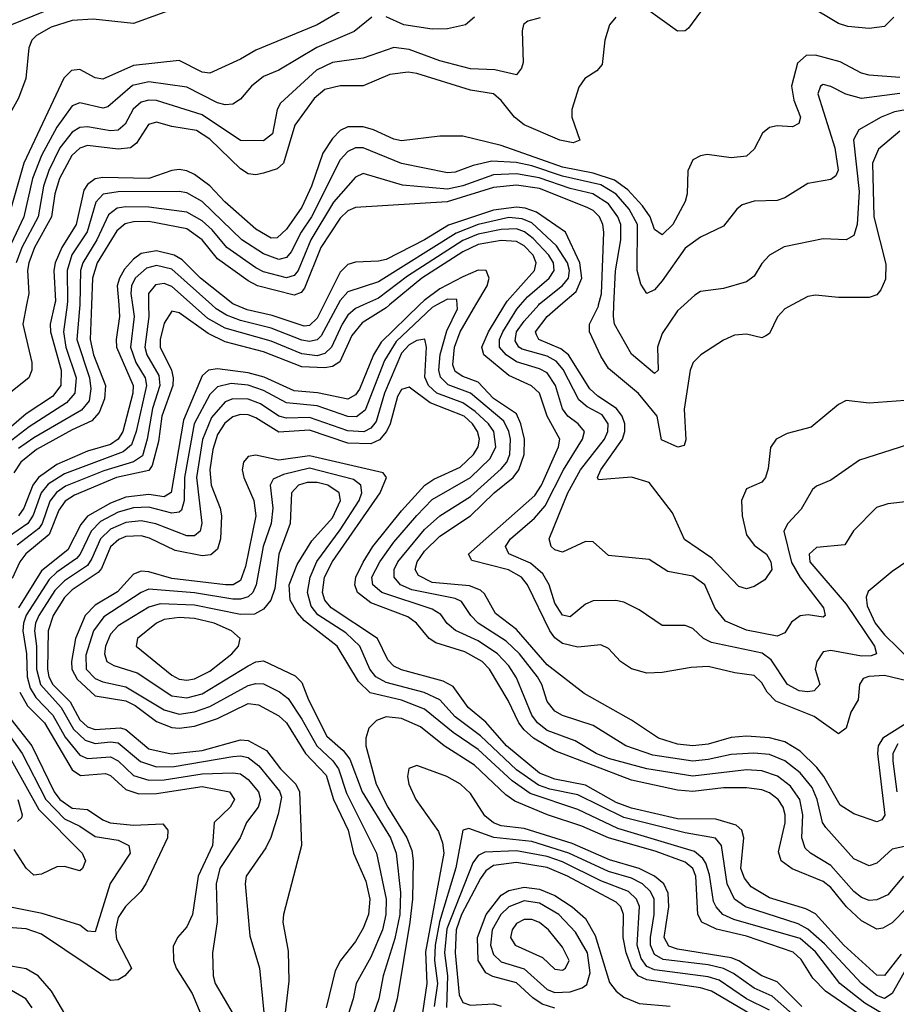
# Model space of a CAD drawing. Header units: inches. Extents: x 501365 to 657855, y 482276 to 547543.
# Tile 622 of 656: x 602593 to 604881, y 518176 to 520744. Entities that reach past the tile are written whole.
import ezdxf

# ---------------------------------------------------------------- set-up
doc = ezdxf.new("R2010")
doc.units = ezdxf.units.IN
doc.header["$MEASUREMENT"] = 0
doc.layers.add('A6501', color=7, linetype='Continuous')
doc.layers.add('A6502', color=7, linetype='Continuous')

msp = doc.modelspace()

# ---------------------------------------------------------------- linework, layer by layer
at = {"layer": 'A6501', "color": 5}
for points, elevation in [([(602611.5, 520000), (602601.6, 519950), (602624.7, 519850), (602625.1, 519830), (602617.5, 519810), (602570, 519772.6), (602467, 519670), (602400, 519570), (602350, 519508.6), (602330, 519492.4), (602302, 519482), (602290, 519483.5), (602285.5, 519490), (602277.7, 519570), (602292.5, 519690), (602350, 519862.8), (602351.9, 519890), (602345.9, 519930), (602327.1, 519970), (602300.5, 520000)], 2580), ([(602684.3, 520000), (602673.1, 519950), (602673.9, 519930), (602702, 519830), (602700.7, 519790), (602678.9, 519761.1), (602610, 519715.5), (602532.9, 519650)], 2620), ([(602717.2, 520000), (602707.4, 519930), (602713.6, 519890), (602740.8, 519810), (602737.2, 519770), (602715.5, 519744.5), (602618, 519682), (602561.9, 519638.1)], 2640), ([(602887.9, 520000), (602892.5, 519970), (602882.2, 519890), (602896.5, 519850), (602920.7, 519810), (602924.2, 519790), (602897.6, 519670), (602885.4, 519634.6), (602863.7, 519616.3), (602710, 519559), (602667.3, 519532.7), (602649.7, 519510), (602628.6, 519451.4), (602614.4, 519430), (602564.6, 519395.4)], 2740), ([(603558.8, 520000), (603550, 519992.6), (603487, 519953), (603460.1, 519919.9), (603428.9, 519851.1), (603410, 519839.6), (603390, 519835.4), (603330, 519838.3), (603230, 519877.8), (603130, 519903.8), (603084.9, 519924.9), (603010, 519979.3), (602990, 519983.4), (602970, 519952.7), (602960.2, 519910), (602960.4, 519890), (602989.3, 519830), (602994.2, 519810), (602992.8, 519790), (602964.1, 519710), (602956, 519644), (602939.1, 519580.9), (602930, 519568.1), (602845.7, 519550), (602736.6, 519503.4), (602712.3, 519487.7), (602695.7, 519464.3), (602670, 519401.1), (602609.1, 519350.9), (602593.9, 519330), (602573.7, 519286.3)], 2780), ([(602780.6, 520000), (602776.9, 519910), (602785.8, 519870), (602817.7, 519790), (602815, 519755), (602801.1, 519718.9), (602782.1, 519697.9), (602730, 519674.4), (602637.3, 519622.7), (602596.6, 519590), (602578, 519562)], 2680), ([(602929.9, 520000), (602930.4, 519970), (602920.1, 519890), (602925.3, 519870), (602956.1, 519816.1), (602958.8, 519790), (602940, 519730), (602926.1, 519650), (602913.6, 519606.5), (602890, 519590.2), (602812.7, 519567.3), (602713, 519527), (602689.1, 519510.9), (602672.1, 519487.9), (602652.3, 519430), (602643.3, 519416.7), (602587.1, 519372.9)], 2760), ([(602750.1, 520000), (602749.9, 519990.1), (602742.3, 519910), (602775.9, 519810), (602779.4, 519780.6), (602774.5, 519750), (602754.9, 519725.1), (602630, 519653.6), (602590, 519625.5)], 2660), ([(602851.8, 520000), (602853.9, 519970), (602845.1, 519910), (602846.4, 519890), (602889.5, 519790), (602888.7, 519770), (602862.5, 519670), (602850.2, 519649.8), (602830, 519635.9), (602770, 519618), (602690, 519583.4), (602642.4, 519550), (602627.4, 519530), (602603.9, 519470), (602590.2, 519450)], 2720), ([(603636.9, 520000), (603537.1, 519902.9), (603516.4, 519870), (603480, 519780), (603470, 519765), (603450, 519754.4), (603370.3, 519770.3), (603310, 519776.2), (603231.2, 519811.2), (603190, 519823.1), (603110, 519833.5), (603085.8, 519830), (603070, 519814.6), (603020.9, 519699.1), (602989.1, 519510.9), (602970, 519499.1), (602930, 519505.4), (602870, 519498.1), (602830, 519482.7), (602770.8, 519449.2), (602752.7, 519427.3), (602719, 519361), (602650, 519306.7), (602590.5, 519210)], 2820), ([(603682.3, 520000), (603670, 519993.5), (603575.8, 519904.2), (603545.2, 519854.8), (603494.5, 519725.5), (603472, 519708), (603450, 519709), (603370, 519736.6), (603290, 519744.4), (603230, 519776.9), (603190, 519790.3), (603145.5, 519794.5), (603110, 519786.6), (603090, 519766.1), (603048.9, 519690), (603023.2, 519550), (603022.4, 519490), (603015.4, 519464.6), (603010, 519459.1), (602990, 519456.4), (602930, 519472.5), (602890, 519470.9), (602850, 519459.4), (602804.6, 519435.4), (602779.7, 519410), (602751.5, 519350), (602741.6, 519338.4), (602690, 519303.2), (602670, 519284), (602610, 519190.5), (602603.5, 519170), (602601.8, 519150), (602611.6, 519090), (602612.7, 519030), (602620.6, 519000.6), (602635.7, 518975.7), (602679.9, 518930), (602712.5, 518872.5), (602750, 518825.5), (602770, 518816.6), (602830, 518821.2), (602850, 518811), (602890, 518772.7), (602930, 518760.5), (602970, 518761.1), (603070, 518776.4), (603150, 518779.8), (603170, 518776.5), (603190, 518762.1), (603216.7, 518730), (603221.7, 518710), (603216.1, 518690), (603185.5, 518650), (603168.9, 518610), (603115.3, 518530), (603106, 518490), (603109.1, 518390.9), (603096.8, 518310), (603098.7, 518250), (603103.3, 518230), (603150.7, 518150)], 2840), ([(603490.3, 520000), (603469.3, 519990.7), (603450, 519973.1), (603435, 519950), (603407.5, 519890), (603390, 519873.3), (603370, 519867.5), (603330, 519872.7), (603250, 519905.4), (603130, 519939.3), (603084.6, 519964.6), (603044.5, 520000)], 2760), ([(603424, 520000), (603380.4, 519919.6), (603370, 519908.8), (603350, 519904.1), (603330, 519907.8), (603250, 519939.5), (603170, 519959.3), (603133.3, 519973.3), (603106.3, 519990), (603095.1, 520000)], 2740), ([(603387.4, 520000), (603370, 519965.2), (603350, 519945.8), (603335.9, 519944.1), (603252.2, 519972.2), (603187.2, 519987.2), (603155.9, 520000)], 2720), ([(604910, 518588.6), (604870, 518580.1), (604830, 518543.9), (604810, 518536.7), (604770, 518555.4), (604696.6, 518636.6), (604687.9, 518650), (604674.1, 518710), (604661, 518741), (604630, 518779.4), (604590, 518810.9), (604550, 518827), (604509, 518831), (604450, 518827.2), (604390, 518813.8), (604349.8, 518810.2), (604245.6, 518825.6), (604174.7, 518850), (604090, 518902.5), (604010, 518928.7), (603990, 518940.6), (603970, 518965.9), (603956.1, 519010), (603944.7, 519030), (603898, 519090), (603862.8, 519122.8), (603789.9, 519170), (603770.3, 519190), (603746.6, 519226.6), (603730, 519234.2), (603616.9, 519256.9), (603587.3, 519270), (603570.2, 519290), (603570.2, 519310), (603579.8, 519330), (603650, 519414.1), (603690, 519449.8), (603770, 519500.1), (603850, 519572.1), (603864.8, 519590), (603872.8, 519610), (603874, 519650), (603870, 519670), (603856.5, 519696.5), (603770, 519769.6), (603711.7, 519791.7), (603691.8, 519811.8), (603687.1, 519830), (603690.8, 519870.8), (603707.9, 519932.1), (603735.7, 519990), (603735, 520000)], 2840), ([(604930, 518922.9), (604845.6, 518870), (604833.3, 518850), (604831.6, 518830), (604850.7, 518669.3), (604843.2, 518656.8), (604830, 518651.2), (604770, 518672.2), (604734.7, 518694.7), (604692.1, 518770), (604673.6, 518793.6), (604630, 518835.6), (604590, 518860.2), (604550, 518870.8), (604490, 518875.4), (604450, 518871.4), (604390, 518854.5), (604350, 518849.6), (604310, 518854.2), (604260.2, 518870), (604190, 518917.2), (604066.6, 518986.5), (603970, 519061.2), (603890, 519153.7), (603834.7, 519194.7), (603806.1, 519246.1), (603795.5, 519255.5), (603767, 519267), (603670, 519276.3), (603633.7, 519293.7), (603625.5, 519310), (603630.7, 519330), (603650, 519357.5), (603690, 519397.1), (603770, 519449.6), (603831.3, 519510), (603881.3, 519550), (603896.3, 519570), (603910, 519610), (603910.9, 519650), (603901.5, 519690), (603890, 519716.1), (603830, 519755.6), (603790, 519798.7), (603750, 519813.5), (603730, 519826.3), (603723.4, 519843.4), (603728.4, 519890), (603743.2, 519930), (603783.9, 520000)], 2820), ([(604930, 519013.9), (604850, 519033.5), (604809.1, 519030.9), (604794.3, 519025.7), (604784.6, 519010), (604781.5, 518970), (604762.6, 518937.4), (604750, 518895.6), (604730, 518881.4), (604666.5, 518926.5), (604566.3, 518966.3), (604543.9, 518990), (604530, 519014.3), (604510, 519033.1), (604459.9, 519039.9), (604390, 519056.8), (604345.8, 519054.2), (604270, 519040.8), (604230, 519039.8), (604190, 519050.3), (604161.6, 519070), (604130, 519103.4), (604110, 519113.6), (604050, 519107.6), (604010, 519117.1), (603990, 519131.8), (603976.5, 519150), (603918.3, 519270), (603903, 519290), (603868.8, 519308.8), (603773.4, 519333.4), (603764.9, 519350), (603937.4, 519502.6), (603955.4, 519530), (603999.8, 519630), (604003.1, 519650), (603970.2, 519710), (603949.6, 519770), (603928.9, 519788.9), (603870, 519815.6), (603804.5, 519870), (603799.2, 519890), (603816.8, 519930), (603859.6, 520000)], 2780), ([(604912.9, 519487.1), (604858.8, 519481.2), (604828.8, 519471.2), (604769.2, 519410.8), (604746.2, 519373.8), (604672.8, 519367.2), (604653.3, 519350), (604655.2, 519330), (604750, 519219.7), (604823.8, 519110), (604829.2, 519090), (604815.6, 519084.4), (604790, 519083.3), (604710, 519098.2), (604690, 519095), (604673.9, 519070), (604669.5, 519050), (604681.5, 519010), (604666.3, 518993.7), (604650, 518990.5), (604627.1, 518993), (604597.1, 519010), (604554, 519074), (604531.3, 519091.3), (604399.1, 519119.1), (604377.5, 519130), (604350, 519155.7), (604330, 519163.8), (604270, 519163.8), (604210, 519204.5), (604170, 519224.4), (604149, 519229), (604090, 519227.7), (604070, 519219.7), (604030, 519186.2), (604010, 519190.5), (603990, 519221.9), (603975.4, 519270), (603958.2, 519298.2), (603926.5, 519326.5), (603870, 519350.7), (603860.8, 519370), (603874.1, 519390), (603936.7, 519443.3), (603964.2, 519475.8), (604012.2, 519570), (604062.2, 519650), (604067.3, 519670), (604051.1, 519690), (604024.1, 519710), (604010, 519729), (603991.6, 519790), (603970, 519822.3), (603950, 519833.1), (603890, 519851.3), (603862.6, 519870), (603845.4, 519890), (603845.7, 519910), (603853.9, 519930), (603890.8, 519989.2), (603900.4, 520000)], 2760), ([(604910, 519634.7), (604784.8, 519595.2), (604710, 519542.5), (604672.5, 519527.5), (604661.9, 519518.1), (604632.6, 519467.4), (604597.8, 519430), (604587, 519410), (604607.7, 519327.7), (604630, 519288.5), (604690.6, 519210), (604695.6, 519190), (604690, 519185.4), (604651.2, 519191.2), (604630, 519189.2), (604607.3, 519172.7), (604590, 519144.7), (604570, 519136.1), (604490, 519151.3), (604434.8, 519174.8), (604408.2, 519208.2), (604380.9, 519270), (604350, 519292.3), (604284.7, 519304.7), (604235.6, 519335.6), (604130, 519346.3), (604090, 519381.7), (604070, 519382.9), (604010, 519355), (603990, 519360.7), (603980.3, 519370), (603975, 519390), (604023.6, 519510), (604056.7, 519570), (604119.6, 519650), (604128.2, 519670), (604128.7, 519690), (604113.1, 519713.1), (604074, 519734), (604052.2, 519752.2), (604011.4, 519831.4), (603993.4, 519853.4), (603970, 519866.2), (603904.6, 519884.6), (603895.6, 519890), (603886.6, 519906.6), (603889.8, 519930), (603910, 519957.1), (603947.8, 520000)], 2740), ([(604927.4, 519752.6), (604810, 519743.7), (604750, 519750.7), (604730, 519740.3), (604658.7, 519681.3), (604595.8, 519664.3), (604567.6, 519650), (604552.4, 519627.6), (604546.8, 519573.2), (604539.4, 519550), (604530, 519537.8), (604490, 519519.8), (604477.1, 519490), (604478.3, 519450), (604490, 519400.6), (604510, 519373), (604541.9, 519350), (604553.8, 519330), (604556.2, 519310), (604537.5, 519282.5), (604510, 519265), (604490, 519259.5), (604470, 519265.8), (604399.2, 519339.2), (604328.2, 519388.2), (604297.2, 519457.2), (604236.3, 519536.3), (604190, 519550.8), (604103.4, 519543.4), (604101.6, 519550), (604109.6, 519570), (604166.3, 519650), (604172.8, 519670), (604172.2, 519690), (604165.6, 519710), (604150.9, 519730), (604101.9, 519761.9), (604081, 519781), (604025.3, 519870), (604005.2, 519885.2), (603948.5, 519910), (603942, 519922), (603939.3, 519930), (603970, 519969.8), (604004.9, 520000)], 2720), ([(604609, 520000), (604590, 519989.8), (604571, 519969), (604550, 519925.3), (604540.7, 519919.3), (604530, 519914.1), (604490, 519923.9), (604459.1, 519920.9), (604430, 519907.9), (604371.1, 519870), (604351, 519850), (604343.4, 519830), (604327.7, 519727.7), (604331.7, 519648.3), (604327.1, 519632.9), (604311, 519629), (604268.3, 519648.3), (604256.7, 519710), (604208.6, 519768.6), (604130, 519834.2), (604110, 519866.3), (604080.5, 519930), (604080.3, 519950), (604103.4, 519996.6), (604104.2, 520000)], 2680), ([(604327.2, 520000), (604310, 519984.4), (604270, 519925.6), (604258.1, 519890), (604259.2, 519830), (604250, 519821.2), (604190, 519871.2), (604145.9, 519950), (604142.8, 519970), (604144.2, 520000)], 2660), ([(604900.1, 518510), (604858.6, 518461.4), (604830, 518448.2), (604810, 518446.1), (604790, 518454.3), (604770, 518470.3), (604710, 518538), (604657.2, 518570), (604643.2, 518583.2), (604634.5, 518610), (604637.2, 518670), (604629.4, 518710), (604604.6, 518744.6), (604570.9, 518770.9), (604530, 518784.7), (604490, 518787), (604350, 518770.8), (604230, 518789.6), (604130, 518816.9), (604097.6, 518830), (604043.3, 518863.3), (603970, 518889.7), (603944.9, 518910), (603930, 518930), (603890, 519027.4), (603870, 519058.7), (603840.2, 519090), (603790, 519124), (603730.8, 519150.8), (603708.5, 519168.5), (603692, 519192), (603670, 519205.9), (603538.3, 519250), (603515.3, 519270), (603512.3, 519290), (603532.9, 519330), (603570, 519380.9), (603630, 519450.7), (603670, 519492.6), (603770.1, 519549.9), (603820.8, 519599.2), (603836.1, 519630), (603830.8, 519670), (603816.6, 519690), (603782.3, 519722.3), (603750, 519744.7), (603682.2, 519770), (603660.1, 519790), (603651, 519811), (603655.1, 519890), (603650.2, 519910.2), (603630, 519907.2), (603610, 519895.6), (603590, 519873.7), (603545.1, 519770), (603523.9, 519696.1), (603510, 519678), (603491.1, 519668.9), (603450, 519671.6), (603350, 519706.6), (603290, 519704.7), (603270, 519709.5), (603221.6, 519741.6), (603190, 519754.3), (603150, 519754.9), (603130, 519746.8), (603093.7, 519706.3), (603070.8, 519649.2), (603054.4, 519550), (603069, 519431), (603064.3, 519410), (603050, 519397.8), (603030, 519397.2), (602949.1, 519429.1), (602910, 519437.1), (602870, 519432.2), (602830, 519414.7), (602803.9, 519390), (602781.9, 519338.1), (602770, 519320.4), (602710, 519280.2), (602685.2, 519254.8), (602643.1, 519190), (602634.3, 519170), (602631.8, 519150), (602637.6, 519110), (602637.5, 519050), (602647.5, 519010), (602701.6, 518950), (602733.6, 518893.6), (602764.5, 518864.5), (602790, 518856), (602830, 518860.5), (602850, 518857.6), (602908.8, 518808.8), (602950, 518795), (602996.2, 518796.2), (603150, 518822.2), (603170, 518823.8), (603190, 518819), (603217.3, 518797.3), (603271.7, 518731.7), (603276.3, 518716.3), (603268.1, 518671.9), (603249.2, 518610.8), (603235.9, 518584.1), (603184.6, 518510), (603181.5, 518490), (603194.4, 518354.4), (603219.1, 518270), (603235, 518110)], 2860), ([(604910, 518428.9), (604870, 518388.6), (604845.7, 518374.3), (604830, 518371.5), (604790, 518393), (604751.2, 518430), (604710, 518480.5), (604690, 518496.1), (604609, 518529), (604580.7, 518550), (604573.3, 518573.3), (604590.7, 518649.3), (604591.2, 518670), (604585.7, 518690), (604572.8, 518710), (604550, 518727.5), (604530, 518735.5), (604490, 518740.3), (604430, 518740.6), (604350, 518730.8), (604310, 518734), (604190, 518760.3), (603990, 518836.4), (603934.6, 518870), (603910, 518891.9), (603895.9, 518910), (603867.9, 518967.9), (603819.4, 519050), (603800.1, 519070), (603755.4, 519095.4), (603678.9, 519118.9), (603662.1, 519130), (603629.2, 519170), (603606.2, 519186.2), (603510, 519223.2), (603475, 519250), (603468, 519270), (603470.7, 519290), (603490, 519329), (603515.3, 519370), (603590, 519462.9), (603650.3, 519530), (603674.2, 519545.8), (603742.9, 519577.1), (603777.7, 519610), (603789.4, 519630), (603793.2, 519650), (603788, 519670), (603775.1, 519690), (603753, 519710), (603664.5, 519744.5), (603610, 519785.7), (603590, 519779.3), (603579.3, 519760.7), (603560.3, 519690), (603550.4, 519669.6), (603531.9, 519648.1), (603510, 519637.6), (603450, 519639.2), (603350, 519672.8), (603270, 519668.4), (603210, 519705.2), (603190, 519712.8), (603170, 519713.8), (603150, 519707.9), (603128.7, 519691.3), (603110, 519661.5), (603097.6, 519622.4), (603089.2, 519570), (603092.8, 519530), (603116.5, 519470), (603120, 519450), (603117.3, 519390), (603110, 519362.8), (603091.8, 519348.2), (603070, 519345.7), (602999, 519359), (602931.8, 519391.8), (602910, 519397.9), (602870, 519395.8), (602851.7, 519388.3), (602830.8, 519369.2), (602807.3, 519312.7), (602798.4, 519301.6), (602730, 519257), (602710, 519236.4), (602680.6, 519190), (602668, 519150), (602665.8, 519050), (602669.7, 519030), (602680.3, 519010), (602724.8, 518964.8), (602750, 518917.7), (602770, 518899.5), (602790, 518892.8), (602856.8, 518896.8), (602870, 518892.1), (602930, 518842.3), (602988.6, 518828.6), (603070, 518838), (603170, 518865.8), (603190, 518864), (603237.7, 518837.7), (603273.7, 518790), (603314.3, 518750), (603323.4, 518730), (603328.8, 518590), (603282.1, 518410), (603280.4, 518390), (603294.2, 518314.2), (603295.8, 518235.8), (603280.6, 518110)], 2880), ([(604893.9, 518306.1), (604850, 518250.4), (604830, 518251.7), (604744.4, 518330), (604670, 518411.7), (604644.5, 518424.5), (604550, 518453.2), (604502.1, 518482.1), (604484.6, 518504.6), (604475.6, 518530), (604483.2, 518610), (604477.7, 518630), (604463.3, 518643.3), (604410, 518658.3), (604310, 518659.7), (604190, 518686.9), (604150, 518702.4), (604070, 518747), (603990, 518762.8), (603950, 518778.9), (603863.3, 518850), (603810, 518911.3), (603764.1, 518950), (603724.8, 519004.8), (603698.8, 519018.8), (603590, 519048.3), (603570, 519057.7), (603554, 519074), (603526.8, 519130), (603406.1, 519210), (603389.5, 519230), (603383.5, 519250), (603389.2, 519290), (603409.5, 519330.5), (603534.4, 519510), (603550.8, 519550), (603541.6, 519561.6), (603350, 519606.2), (603270, 519594.8), (603210, 519608), (603190, 519604.7), (603177.4, 519590), (603174, 519570), (603178.2, 519550), (603204.4, 519490), (603210, 519450), (603182.7, 519317.3), (603170, 519281.5), (603150.5, 519269.5), (603130.4, 519269.6), (602990, 519286.6), (602930, 519303.3), (602910, 519305.1), (602890, 519297.4), (602848.3, 519251.7), (602790, 519216.4), (602764.5, 519190), (602738.8, 519130), (602728.4, 519070), (602729.2, 519050), (602743.6, 519023.6), (602790, 518980.5), (602870, 518967.5), (602895.1, 518955.1), (602950, 518913.6), (602990, 518898.1), (603010, 518895.7), (603050, 518901.4), (603110, 518921.1), (603190, 518960.2), (603216.5, 518956.5), (603270, 518927.8), (603289.9, 518909.9), (603339.4, 518830), (603393.1, 518773.1), (603412, 518710), (603451, 518630), (603464.4, 518570), (603497, 518497), (603507.3, 518450), (603503.7, 518410), (603490, 518374.6), (603470, 518339.4), (603430.3, 518289.7), (603416.8, 518263.1), (603393.5, 518166.5)], 2920), ([(604908.4, 518271.6), (604870, 518203.5), (604850, 518190.8), (604830, 518198.9), (604790.2, 518230), (604693.7, 518333.7), (604650, 518371.5), (604625.2, 518385.2), (604487.5, 518430), (604459.1, 518450), (604439.7, 518490), (604424.8, 518590), (604408.7, 518608.7), (604330, 518622.9), (604170, 518662.7), (604050, 518722.3), (603977.1, 518737.1), (603947.5, 518747.5), (603890, 518787.2), (603796.3, 518876.3), (603730, 518925.4), (603689.5, 518969.5), (603649, 518989), (603550, 519015.1), (603522.5, 519030), (603507.2, 519050), (603481.1, 519110), (603444.9, 519144.9), (603371.2, 519191.2), (603354.2, 519214.2), (603344.2, 519250), (603351.1, 519290), (603369, 519331), (603430, 519413.4), (603479, 519490), (603486.5, 519510), (603483.3, 519530), (603464.2, 519544.2), (603350, 519573.8), (603282.1, 519557.9), (603254.6, 519545.4), (603247.1, 519530), (603253.6, 519470), (603249.6, 519430), (603228.7, 519370), (603210.2, 519269.8), (603201.6, 519250), (603190, 519238.5), (603170, 519232.2), (603150, 519232.4), (603050, 519249), (602930, 519258.1), (602910, 519250), (602813.4, 519186.6), (602786, 519150), (602765.9, 519085.9), (602767.1, 519050), (602790, 519025.1), (602810, 519016.4), (602870, 519004.1), (602970, 518944.1), (603010, 518932.6), (603050, 518938.9), (603090, 518952.1), (603190, 519006.8), (603210, 519012.8), (603230, 519011.3), (603271, 518991), (603293.6, 518973.6), (603330, 518919.5), (603368.6, 518850), (603410.6, 518810.6), (603425.6, 518790), (603446.1, 518726.1), (603524.5, 518570), (603550, 518450), (603549.2, 518410), (603540.4, 518370), (603510, 518298.5), (603471.2, 518230), (603463.5, 518190), (603444.1, 518130)], 2940), ([(604850, 518148), (604798.8, 518178.8), (604733.9, 518230), (604670, 518312.2), (604630, 518347.7), (604457, 518397), (604428.5, 518410), (604410.5, 518430), (604404.2, 518444.2), (604393.5, 518513.5), (604383.7, 518543.6), (604375.9, 518555.9), (604354.1, 518574.1), (604154.2, 518634.2), (604050, 518683.8), (603925.8, 518725.8), (603878.2, 518758.2), (603790, 518840.4), (603724.2, 518884.2), (603650, 518945.7), (603590, 518968.9), (603508.4, 518988.4), (603477.6, 519017.6), (603421.7, 519110), (603336.3, 519176.3), (603317.6, 519197.6), (603299.4, 519230), (603296.8, 519270), (603317.4, 519322.6), (603355.8, 519384.2), (603410, 519444.4), (603430.5, 519490), (603427.1, 519510), (603397.3, 519530), (603370, 519536.9), (603343.2, 519536.8), (603321.3, 519530), (603302.7, 519510), (603299.5, 519430), (603269.8, 519350), (603259.5, 519260.5), (603248.4, 519230), (603230, 519206.3), (603206.3, 519193.7), (603170, 519192.4), (603050, 519216.7), (602959.7, 519220.3), (602930, 519211.4), (602850, 519162.9), (602830, 519141.3), (602817.5, 519110), (602814.8, 519090), (602820.8, 519070), (602839.5, 519059.5), (602900.3, 519040.3), (602990, 518980.4), (603030, 518974.8), (603070, 518985.4), (603190, 519058.5), (603210, 519068.9), (603230, 519071.6), (603312.1, 519032.1), (603330, 519015.3), (603347.1, 518970), (603395.3, 518875.3), (603437.4, 518837.4), (603454.7, 518814.7), (603486.7, 518730), (603561.4, 518610), (603576.2, 518570), (603587.4, 518467.4), (603585.7, 518410), (603572.5, 518347.5), (603541.8, 518250), (603530.3, 518190), (603509.4, 518130)], 2960), ([(604932.7, 519347.3), (604870, 519304.9), (604807.5, 519252.5), (604802.5, 519237.5), (604805.3, 519214.7), (604825.4, 519170), (604850, 519139), (604921.4, 519070)], 2780), ([(602593.4, 518990), (602613.9, 518953.9), (602658.3, 518910), (602730, 518787.2), (602752.4, 518772.4), (602817.5, 518777.5), (602830, 518772.8), (602870, 518735.6), (602904.6, 518724.6), (602950, 518725.7), (603070, 518743.6), (603141, 518730), (603154.3, 518710), (603142.3, 518690), (603100.6, 518650), (603096.5, 518590), (603059.2, 518510), (603044.7, 518410), (603030, 518378), (603005.5, 518350), (602993.9, 518326.1), (602995, 518290), (603002, 518270), (603043.7, 518203.7), (603065.9, 518150)], 2820), ([(602507.1, 518927.1), (602643.5, 518683.5), (602756.8, 518570), (602765.3, 518550), (602757.4, 518530), (602750, 518523.7), (602710, 518534.8), (602690, 518533.9), (602650, 518515.4), (602630, 518512.3), (602610, 518530.6), (602579.3, 518579.3)], 2740), ([(602570, 518919.6), (602624.8, 518850), (602683.7, 518730), (602697.8, 518710), (602730, 518686.9), (602770, 518683.7), (602810, 518656.7), (602829.4, 518649.4), (602890, 518643.2), (602966.7, 518646.7), (602980.3, 518630), (602978.7, 518610), (602922.9, 518490), (602909.6, 518470), (602869.1, 518430.9), (602850, 518402.5), (602843.5, 518370), (602846, 518346), (602885.1, 518270), (602867.5, 518250), (602850, 518239.9), (602830, 518237.6), (602650, 518358.6), (602610, 518372.5), (602550, 518376.9)], 2780), ([(604810, 518132.1), (604696.2, 518210), (604663.5, 518243.5), (604632.9, 518292.9), (604611.4, 518311.4), (604490, 518353.3), (604411.7, 518371.7), (604373.4, 518390), (604362.6, 518410), (604357.6, 518510), (604350, 518530), (604330, 518546.7), (604254.4, 518574.4), (604130, 518609.8), (604060.5, 518640.5), (603970.4, 518670), (603885.7, 518705.7), (603861.7, 518721.7), (603779.8, 518799.8), (603700.9, 518850), (603639.1, 518899.1), (603590, 518921.4), (603550, 518925.2), (603524.2, 518915.8), (603504.2, 518895.8), (603496.7, 518870), (603496.8, 518850), (603523.7, 518750), (603554, 518690), (603604, 518610), (603617.1, 518577.1), (603620.4, 518550), (603618.3, 518450), (603611.9, 518390), (603578.4, 518190), (603556.6, 518110)], 2980), ([(602554.6, 518894.6), (602600.3, 518830), (602661.6, 518710), (602710, 518659.3), (602750, 518640.5), (602790, 518613.8), (602850, 518603.5), (602878.1, 518590), (602881.3, 518570), (602829.2, 518490.8), (602790, 518365), (602770, 518366.5), (602750, 518381.7), (602652.3, 518412.3), (602565.2, 518430)], 2760), ([(604884.6, 518855.4), (604872.1, 518830), (604871.6, 518810), (604882.4, 518730)], 2840), ([(604634.7, 518170), (604570, 518234.3), (604530, 518250), (604470, 518288.7), (604450, 518296.9), (604310, 518319.5), (604287.6, 518327.6), (604275.5, 518350), (604287.1, 518430), (604285.9, 518465.9), (604274, 518490), (604250.2, 518510), (604210, 518529.6), (604132.8, 518552.8), (604034.7, 518594.7), (603910, 518634), (603850, 518641.5), (603830, 518648.6), (603807.3, 518667.3), (603770, 518725.3), (603743.9, 518750), (603707.8, 518770), (603630, 518798.4), (603608.9, 518791.1), (603605.6, 518770), (603608.8, 518750), (603626.9, 518710), (603686.4, 518626.4), (603697.1, 518597.1), (603699.8, 518570), (603652.6, 518312.6), (603655.6, 518230), (603641.4, 518130)], 3020), ([(602588.6, 518710), (602599.6, 518670), (602598, 518662), (602587.8, 518652.2)], 2720), ([(604610, 518150), (604557.1, 518197.1), (604510, 518218), (604456.3, 518256.3), (604430, 518269.4), (604390, 518278.5), (604272.4, 518292.3), (604250, 518305.3), (604239.8, 518330), (604239.2, 518350), (604249, 518410), (604248.9, 518450), (604239.3, 518470), (604218.2, 518490), (604190, 518504.3), (604130, 518522.4), (604026.2, 518570), (603930, 518599.9), (603830.4, 518610.4), (603765.4, 518634.6), (603750.1, 518629.9), (603731.8, 518531.8), (603688.9, 518391.1), (603677.5, 518330), (603676.2, 518290), (603683.8, 518230), (603675.3, 518170)], 3040), ([(604550, 518160.7), (604490, 518190), (604418.8, 518238.8), (604390, 518247.5), (604250, 518265.5), (604230, 518274.7), (604214.8, 518294.8), (604205.1, 518330), (604210.6, 518430.6), (604203.3, 518450), (604182.5, 518470), (604110, 518497.9), (604010, 518547.4), (603970, 518561.1), (603890, 518576.3), (603807.6, 518572.4), (603790, 518563.5), (603775.6, 518544.4), (603707.8, 518372.2), (603701.7, 518310), (603710, 518250), (603707.1, 518167.1)], 3060), ([(604670.5, 518050), (604399, 518210), (604370, 518218.5), (604230, 518239.2), (604207.5, 518250), (604190.7, 518270.7), (604176.3, 518310), (604168.3, 518350), (604169.2, 518410), (604162, 518430), (604150, 518442), (604022.8, 518510), (603970, 518532.2), (603890, 518545.6), (603830, 518537.6), (603810, 518523.9), (603796, 518504), (603746.3, 518410), (603732.6, 518370), (603729.5, 518310), (603740.5, 518200.5), (603750, 518180.6), (603770, 518173.4), (603830, 518176.6), (603850, 518171)], 3080), ([(603990, 518165.7), (603956.4, 518176.4), (603932.3, 518192.3), (603890, 518232.1), (603828.2, 518248.2), (603810, 518257.7), (603790, 518289.6), (603788.1, 518350), (603810.7, 518410), (603850, 518460), (603870, 518472.2), (603910, 518481.2), (603950, 518475.9), (603990, 518459.1), (604035.2, 518430), (604070, 518399.2), (604094.9, 518354.9), (604132.9, 518232.9), (604149.9, 518210), (604170, 518194), (604210, 518178.2), (604290.9, 518170.9)], 3120), ([(602710.8, 518150.8), (602676.8, 518210), (602641.3, 518250), (602610, 518267.9), (602550, 518279)], 2820), ([(602626.2, 518166.2), (602609.3, 518190), (602572, 518212)], 2840)]:
    msp.add_lwpolyline(points, dxfattribs=dict(at, elevation=elevation))
for points, elevation in [([(603010, 519184.8), (602970, 519179.1), (602950.6, 519170), (602901.2, 519130), (602897.5, 519110), (602990, 519034.1), (603010, 519024), (603030, 519021), (603050, 519024.2), (603090, 519044.2), (603147, 519090), (603164.8, 519110), (603168.7, 519130), (603146.5, 519150), (603100.8, 519170), (603050, 519181.8)], 2980), ([(603910, 518445.7), (603870, 518430.2), (603848.6, 518410), (603826.6, 518370), (603822.3, 518330), (603830, 518305.6), (603850, 518286.6), (603910, 518268.3), (603970, 518214.3), (603990, 518206.3), (604030, 518208), (604061.5, 518218.5), (604073, 518227), (604082.1, 518257.9), (604075.1, 518310), (604043.5, 518363.5), (604000.3, 518410), (603950, 518439.8)], 3140), ([(603930, 518396.7), (603910, 518396.7), (603890, 518386.6), (603878.1, 518370), (603874.4, 518350), (603886.4, 518330), (603957.8, 518297.8), (603990, 518267), (604010, 518264.9), (604018, 518270), (604027.5, 518290), (604010, 518325), (603972.9, 518370), (603950, 518389)], 3160)]:
    msp.add_lwpolyline(points, close=True, dxfattribs=dict(at, elevation=elevation))
at = {"layer": 'A6502', "color": 5}
for points, elevation in [([(602767.1, 520810), (602572, 520730), (602559, 520701), (602555.5, 520630), (602550, 520605.6), (602530, 520579.5), (602515.8, 520570), (602490, 520556.8), (602470, 520553.7), (602430, 520570.7), (602370, 520583.8), (602310, 520608), (602271.2, 520651.2), (602238.5, 520678.5), (602112.5, 520752.4)], 2460), ([(602991.7, 520770), (602890, 520734.3), (602785, 520745), (602730, 520741.6), (602675.8, 520724.2), (602637.6, 520702.4), (602625.5, 520690), (602617.4, 520670), (602609.5, 520590), (602590, 520538.8), (602472.7, 520330), (602450, 520320.6), (602430, 520338.4), (602410, 520367.9), (602350, 520476.9), (602310, 520516.8), (602285.3, 520570), (602248.8, 520628.8), (602210, 520657.2), (602150, 520684.6), (602070, 520729.4), (602030, 520740.4), (601970, 520742.2), (601910, 520775.5)], 2480), ([(603438.5, 520770), (603369.4, 520730), (603210, 520664.2), (603170, 520640.7), (603090, 520604.2), (603070, 520606.6), (603010, 520637.5), (602890, 520624), (602810, 520588.8), (602790, 520592.5), (602750, 520613.6), (602728.7, 520611.3), (602708.8, 520591.2), (602603.8, 520370), (602564.5, 520230), (602521.6, 520130), (602496.3, 520000)], 2520), ([(604370, 520764), (604338.6, 520721.4), (604330, 520714.4), (604310, 520714.3), (604230, 520771.7)], 2580), ([(604874.6, 520750), (604850, 520726), (604810, 520720.9), (604754.1, 520725.9), (604730, 520733.7), (604650, 520782.1)], 2580), ([(603512.4, 520750), (603466.6, 520713.4), (603369.1, 520670.9), (603270, 520612.5), (603230, 520595.6), (603198.3, 520570), (603170, 520536.8), (603150, 520523.4), (603130, 520521.9), (603110, 520527.1), (603030, 520567.9), (602930, 520582), (602888, 520572), (602823.2, 520516.8), (602810, 520513.1), (602750, 520527.1), (602730, 520518.9), (602690, 520463.6), (602650.6, 520390), (602626.8, 520330), (602604, 520230), (602557, 520130), (602536.6, 520000)], 2540), ([(603951.5, 520748.5), (603919.6, 520740.4), (603908.5, 520731.5), (603905, 520715), (603907.5, 520632.5), (603902.9, 520617.1), (603890, 520599.8), (603833.2, 520613.2), (603770, 520615.7), (603690, 520636.9), (603610, 520666.2), (603570, 520671.6), (603490, 520643.4), (603410, 520632.4), (603367.9, 520612.1), (603274.3, 520525.7), (603265.6, 520510), (603253.5, 520446.5), (603230, 520428), (603170, 520429.1), (603070, 520495.7), (602950, 520533.4), (602930, 520534.1), (602910, 520528.3), (602889.7, 520510.3), (602868.7, 520471.3), (602850, 520455.7), (602830, 520453.7), (602770, 520464.7), (602750, 520462.3), (602730, 520450.8), (602698.4, 520410), (602669.5, 520350.5), (602655.2, 520310), (602641.6, 520230), (602598.7, 520150), (602584.1, 520110)], 2560), ([(604149.1, 520750), (604132.4, 520730), (604120.2, 520690), (604113.4, 520626.6), (604099.5, 520610), (604068, 520590), (604052.4, 520567.6), (604034.1, 520510), (604034.3, 520490), (604055.4, 520430), (604037.4, 520422.6), (604002.9, 520430), (603910, 520469.4), (603885, 520490), (603850, 520533.4), (603830, 520550.2), (603770, 520560.2), (603630, 520603.7), (603606.8, 520606.8), (603559.5, 520600.5), (603490, 520571.6), (603430, 520571.6), (603390, 520561.9), (603362, 520538), (603311.5, 520468.5), (603281.5, 520370), (603265.4, 520354.6), (603230, 520343.3), (603210, 520339.3), (603190, 520341.8), (603170, 520354.4), (603090, 520431.9), (603055, 520455), (602990, 520465.3), (602950, 520476.7), (602929.2, 520470.8), (602898.6, 520421.4), (602882.2, 520410), (602850, 520406.2), (602770, 520415.4), (602750, 520408.6), (602729.8, 520390), (602696.9, 520330), (602684.9, 520290), (602676.6, 520230), (602631.9, 520150), (602617.2, 520110), (602614.2, 520090), (602617.5, 520030), (602611.5, 520000)], 2580), ([(603780.2, 520750), (603756.5, 520730), (603710, 520720.2), (603670, 520718.9), (603595.8, 520730), (603550, 520751)], 2540), ([(604890, 520592.9), (604810, 520599.1), (604790, 520604.7), (604734.3, 520634.3), (604670, 520651.2), (604645.5, 520650), (604623.4, 520630), (604607.1, 520570), (604613.8, 520533.8), (604630.6, 520490), (604626.6, 520473.4), (604610, 520464.7), (604570, 520466.6), (604550, 520462.8), (604532.1, 520447.9), (604510, 520405.7), (604490, 520387.6), (604450, 520383.1), (604387.6, 520392.4), (604370, 520388.9), (604350, 520378), (604337, 520350), (604335.2, 520290), (604329.6, 520270), (604297.5, 520210), (604270, 520182.8), (604250, 520196.8), (604238.6, 520230), (604218.7, 520258.7), (604180.3, 520300.3), (604145.2, 520325.2), (604090, 520343.3), (604010, 520359.4), (603850, 520415.3), (603750, 520439.7), (603690, 520440.1), (603590, 520428.2), (603570, 520431.8), (603516.6, 520456.6), (603490, 520464.1), (603450, 520464.3), (603430, 520454.7), (603410, 520434.2), (603384.6, 520395.4), (603355.3, 520310), (603330, 520254.9), (603290, 520197.7), (603265, 520175), (603250, 520174.2), (603210, 520197.4), (603128.9, 520268.9), (603090, 520310.5), (603050, 520340.4), (603030, 520349.6), (603010, 520353.3), (602990, 520350.2), (602930, 520330), (602810, 520332.4), (602790, 520328.7), (602770, 520314.2), (602761.1, 520298.9), (602740.8, 520210), (602703.7, 520150), (602686, 520110), (602682.8, 520090), (602686.5, 520010), (602684.3, 520000)], 2620), ([(604890, 520551.7), (604790, 520538.6), (604749.4, 520549.4), (604710, 520569.9), (604690, 520574.9), (604683.2, 520570), (604676.4, 520550), (604720.4, 520410), (604728.9, 520351.1), (604723.1, 520336.9), (604710, 520326.9), (604650, 520316.8), (604590, 520279.5), (604570, 520271.9), (604509.6, 520270.4), (604478.7, 520261.3), (604464.5, 520250), (604430, 520205), (604370, 520177), (604330, 520147.8), (604270, 520062.7), (604250, 520039.4), (604230, 520029.8), (604214.4, 520054.4), (604205.1, 520090), (604205.4, 520210), (604183.8, 520250), (604150, 520289.1), (604110, 520312.7), (604010, 520335.3), (603930, 520362.6), (603888.7, 520371.3), (603825.1, 520374.9), (603776.6, 520363.4), (603730, 520345.8), (603710, 520344.6), (603590, 520369.1), (603490, 520409.4), (603470, 520409.3), (603450, 520399.8), (603430, 520378.4), (603354.9, 520230), (603327.7, 520190), (603301.4, 520138.6), (603290, 520123.4), (603270, 520118.3), (603230, 520132.7), (603173.2, 520170), (603070, 520269.4), (603030, 520292.1), (603010, 520295.8), (602850, 520294.8), (602811.4, 520288.6), (602792.2, 520267.8), (602769.1, 520190.9), (602729.9, 520130.1), (602717.2, 520090), (602718.6, 520010), (602717.2, 520000)], 2640), ([(604910, 520510), (604876.5, 520503.5), (604841.1, 520490), (604783.2, 520456.8), (604769.2, 520430.8), (604784, 520296), (604778.5, 520210), (604770, 520180.9), (604750, 520169.8), (604690, 520172.6), (604588.5, 520151.5), (604550, 520129.8), (604530, 520107.7), (604510, 520075.1), (604490, 520059.8), (604430, 520042.3), (604370, 520035), (604354.8, 520025.2), (604327.2, 520000)], 2660), ([(604890, 520453.3), (604834.3, 520405.7), (604819.2, 520370), (604822.6, 520230), (604853.8, 520106.2), (604853.1, 520066.9), (604840.9, 520039.1), (604830, 520026.3), (604810, 520019.1), (604730, 520018.8), (604670, 520025.2), (604650, 520021.9), (604609, 520000)], 2680), ([(604144.2, 520000), (604148.5, 520088.5), (604162.5, 520170), (604162, 520210), (604154, 520230), (604130, 520263.7), (604088.7, 520290), (604030, 520303.7), (603949, 520331), (603890, 520341.4), (603830, 520339.1), (603750, 520310.3), (603710, 520301.9), (603592.2, 520312.2), (603490, 520342.3), (603470, 520333.4), (603412.4, 520267.6), (603353.5, 520170), (603320.5, 520090), (603310, 520076.2), (603290, 520070.4), (603230, 520085.9), (603210, 520096.3), (603133.7, 520150), (603095.6, 520195.6), (603070, 520218.8), (603030, 520242), (602930, 520254.9), (602870, 520256), (602847.8, 520252.2), (602825.1, 520234.9), (602794.9, 520170), (602758, 520110), (602752.5, 520090), (602750.1, 520000)], 2660), ([(604104.2, 520000), (604111.5, 520028.5), (604117.8, 520190), (604115.3, 520210), (604106.3, 520230), (604090, 520246.3), (604074.3, 520254.3), (603950, 520303.1), (603890, 520312.4), (603830, 520306.4), (603708.5, 520268.5), (603470, 520253.8), (603450, 520244.9), (603430, 520226.4), (603379.4, 520150), (603336.4, 520043.6), (603327.8, 520032.2), (603310, 520024.9), (603214.2, 520050), (603190, 520062.5), (603110, 520120.4), (603069.4, 520170), (603030, 520198.1), (602930, 520217.3), (602890, 520216.6), (602868.6, 520211.4), (602846.9, 520193.1), (602795.5, 520110), (602783.5, 520070), (602780.6, 520000)], 2680), ([(604004.9, 520000), (604045.2, 520034.8), (604060, 520070), (604055.2, 520110), (604017.6, 520190), (603941.6, 520241.6), (603912.6, 520252.6), (603890, 520255.2), (603830, 520246.9), (603712.3, 520207.7), (603650, 520169.8), (603550, 520118.6), (603530, 520113.8), (603470, 520111.8), (603450, 520105.2), (603430, 520085.5), (603387.4, 520000)], 2720), ([(603947.8, 520000), (603950, 520002.5), (604010, 520050.6), (604025.2, 520070), (604028.5, 520090), (604023, 520110), (603994.4, 520154.4), (603930, 520213.8), (603904.5, 520224.5), (603870, 520227.5), (603790, 520209.5), (603732.8, 520187.2), (603530, 520060.2), (603450, 520034.1), (603430, 520011), (603424, 520000)], 2740), ([(603900.4, 520000), (603918.9, 520021.1), (603975.1, 520070), (603987.9, 520090), (603986.5, 520110), (603974.6, 520130), (603933.3, 520173.3), (603910.5, 520190.5), (603890, 520198.1), (603850, 520196.7), (603790, 520184.2), (603750, 520167.8), (603605.5, 520074.5), (603530, 520017.5), (603490.3, 520000)], 2760), ([(603859.6, 520000), (603865.7, 520010), (603936.9, 520090), (603941.4, 520110), (603933.6, 520130), (603910, 520154.2), (603890, 520165.1), (603850, 520167.5), (603790, 520157.6), (603750, 520138.5), (603642.5, 520070), (603558.8, 520000)], 2780), ([(603155.9, 520000), (603150, 520002.4), (603065.1, 520070), (603017.5, 520117.5), (602996.1, 520130), (602950, 520141.2), (602910, 520134.4), (602890, 520119.2), (602867.2, 520092.8), (602853.7, 520070), (602848.2, 520050), (602851.8, 520000)], 2720), ([(603095.1, 520000), (602990, 520093.4), (602950, 520102.3), (602924.5, 520095.5), (602895.1, 520070), (602885.5, 520050), (602883.4, 520030), (602887.9, 520000)], 2740), ([(603783.9, 520000), (603813, 520050), (603818.8, 520070), (603810.5, 520090), (603790, 520090.4), (603750, 520073), (603690, 520041.7), (603648.6, 520011.4), (603636.9, 520000)], 2820), ([(603044.5, 520000), (602990, 520048.1), (602970, 520055.4), (602947.5, 520052.5), (602929.3, 520030), (602929.9, 520000)], 2760), ([(603735, 520000), (603733.9, 520013.9), (603710, 520014.7), (603682.3, 520000)], 2840)]:
    msp.add_lwpolyline(points, dxfattribs=dict(at, elevation=elevation))

doc.saveas('drawing.dxf')
